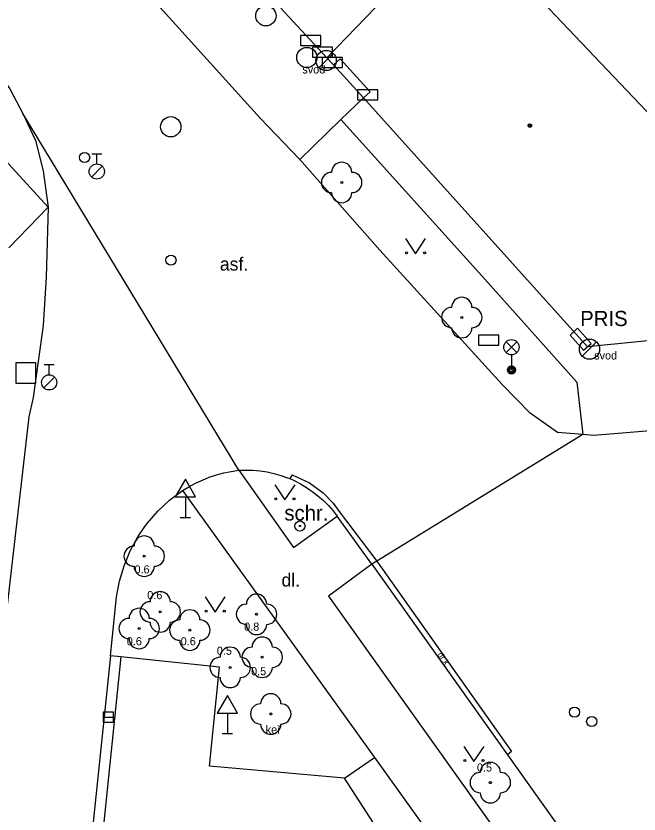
# Model space of a CAD drawing. Extents: x -596229 to -595156, y -1161237 to -1159376.
# Drawn here: x -595716.24 to -595685.52, y -1159991.29 to -1159951.89 of the extents above; entities that cross this region are included whole.
import ezdxf

# ---------------------------------------------------------------- set-up
doc = ezdxf.new("R2010")
doc.units = 0
for name, color, linetype in [('kanalizace - povrch.  znaky - skut. velikost', 7, 'Continuous'), ('Level 22', 7, 'Continuous'), ('Level 24', 7, 'Continuous'), ('Level 25', 7, 'Continuous'), ('Level 26', 7, 'Continuous'), ('Level 27', 7, 'Continuous'), ('Level 28', 7, 'Continuous'), ('Level 33', 7, 'Continuous'), ('Level 34', 7, 'Continuous'), ('Level 36', 7, 'Continuous'), ('Level 39', 7, 'Continuous'), ('Specificka linie pasportu komunikaci', 7, 'Continuous'), ('TM - budovy zdene_ betonove - NP', 7, 'Continuous'), ('TM - budovy zdene_ betonove - VP', 7, 'Continuous'), ('TM - chodniky - VP', 7, 'Continuous'), ('TM - hranice souvisleho porostu (skupiny stromu_ kere)', 7, 'Continuous'), ('TM - komunikace - VP', 7, 'Continuous'), ('TM - popis objektu', 7, 'Continuous'), ('TM - popis povrchu', 7, 'Continuous'), ('TM - popis zelene', 7, 'Continuous'), ('TM - poznamka', 7, 'Continuous'), ('TM - rozhrani mezi zpev. plochami mezi sebou - VP', 7, 'Continuous'), ('TM - vstup do budovy - nerozlisene', 7, 'Continuous'), ('TM - vstup do budovy - zdene_ betonove  - shora neviditelny', 7, 'Continuous')]:
    doc.layers.add(name, color=color, linetype=linetype)

msp = doc.modelspace()

# ---------------------------------------------------------------- linework, layer by layer
at = {"layer": 'kanalizace - povrch.  znaky - skut. velikost'}
for points in [[(-595711.59, -1159983.48), (-595712.89, -1159995.96)], [(-595711.08, -1159983.53), (-595712.35, -1159996.02)]]:
    msp.add_lwpolyline(points, dxfattribs=at)
at = {"layer": 'Level 22'}
for centre in [(-595700.18, -1159960.11), (-595694.26, -1159966.78), (-595709.92, -1159978.56), (-595709.13, -1159981.31), (-595704.38, -1159981.43), (-595710.17, -1159982.13), (-595707.67, -1159982.21), (-595704.1, -1159983.55), (-595705.68, -1159984.05), (-595703.68, -1159986.35), (-595692.85, -1159989.74)]:
    msp.add_circle(centre, 0.05, dxfattribs=at)
for centre, start, end in [((-595700.18, -1159959.61), 0, 180), ((-595700.68, -1159960.11), 90, 270), ((-595699.68, -1159960.11), 270, 90), ((-595700.18, -1159960.61), 180, 0), ((-595694.26, -1159966.28), 0, 180), ((-595694.76, -1159966.78), 90, 270), ((-595693.76, -1159966.78), 270, 90), ((-595694.26, -1159967.28), 180, 0), ((-595709.92, -1159978.06), 0, 180), ((-595710.42, -1159978.56), 90, 270), ((-595709.42, -1159978.56), 270, 90), ((-595709.92, -1159979.06), 180, 0), ((-595709.13, -1159980.81), 0, 180), ((-595704.38, -1159980.93), 0, 180), ((-595709.63, -1159981.31), 90, 270), ((-595708.63, -1159981.31), 270, 90), ((-595710.17, -1159981.63), 0, 180), ((-595707.67, -1159981.71), 0, 180), ((-595704.88, -1159981.43), 90, 270), ((-595703.88, -1159981.43), 270, 90), ((-595710.67, -1159982.13), 90, 270), ((-595709.67, -1159982.13), 270, 90), ((-595709.13, -1159981.81), 180, 0), ((-595708.17, -1159982.21), 90, 270), ((-595707.17, -1159982.21), 270, 90), ((-595704.38, -1159981.93), 180, 0), ((-595710.17, -1159982.63), 180, 0), ((-595707.67, -1159982.71), 180, 0), ((-595704.1, -1159983.05), 0, 180), ((-595705.68, -1159983.55), 0, 180), ((-595704.6, -1159983.55), 90, 270), ((-595703.6, -1159983.55), 270, 90), ((-595706.18, -1159984.05), 90, 270), ((-595705.18, -1159984.05), 270, 90), ((-595704.1, -1159984.05), 180, 0), ((-595705.68, -1159984.55), 180, 0), ((-595703.68, -1159985.85), 0, 180), ((-595704.18, -1159986.35), 90, 270), ((-595703.18, -1159986.35), 270, 90), ((-595703.68, -1159986.85), 180, 0), ((-595692.85, -1159989.24), 0, 180), ((-595693.35, -1159989.74), 90, 270), ((-595692.35, -1159989.74), 270, 90), ((-595692.85, -1159990.24), 180, 0)]:
    msp.add_arc(centre, 0.5, start, end, dxfattribs=at)
at = {"layer": 'Level 24'}
for points in [[(-595702.208, -1159953.349), (-595701.208, -1159953.349), (-595701.208, -1159952.849), (-595702.208, -1159952.849)], [(-595701.627, -1159953.928), (-595700.627, -1159953.928), (-595700.627, -1159953.428), (-595701.627, -1159953.428)], [(-595701.147, -1159954.438), (-595700.147, -1159954.438), (-595700.147, -1159953.938), (-595701.147, -1159953.938)], [(-595699.398, -1159956.029), (-595698.398, -1159956.029), (-595698.398, -1159955.529), (-595699.398, -1159955.529)], [(-595688.92, -1159967.644), (-595688.251, -1159968.387), (-595687.88, -1159968.053), (-595688.549, -1159967.309)], [(-595693.43, -1159968.15), (-595692.43, -1159968.15), (-595692.43, -1159967.65), (-595693.43, -1159967.65)]]:
    msp.add_lwpolyline(points, close=True, dxfattribs=at)
at = {"layer": 'Level 25'}
for radius in [0.25, 0.0303]:
    msp.add_circle((-595702.24, -1159977.07), radius, dxfattribs=at)
at = {"layer": 'Level 26'}
msp.add_lwpolyline([(-595716.26, -1159970.02), (-595715.26, -1159970.02), (-595715.26, -1159969.02), (-595716.26, -1159969.02)], close=True, dxfattribs=at)
at = {"layer": 'Level 27'}
for p, q in [((-595701.304, -1159954.443), (-595700.597, -1159953.736)), ((-595688.314, -1159968.693), (-595687.607, -1159967.986)), ((-595711.94, -1159986.51), (-595711.44, -1159986.51))]:
    msp.add_line(p, q, dxfattribs=at)
msp.add_lwpolyline([(-595711.94, -1159986.76), (-595711.44, -1159986.76), (-595711.44, -1159986.26), (-595711.94, -1159986.26)], close=True, dxfattribs=at)
for centre in [(-595703.92, -1159951.88), (-595701.9, -1159953.94), (-595700.95, -1159954.09), (-595708.61, -1159957.36), (-595687.96, -1159968.34)]:
    msp.add_circle(centre, 0.5, dxfattribs=at)
at = {"layer": 'Level 28'}
for p, q in [((-595712.51, -1159958.695), (-595712.01, -1159958.695)), ((-595712.26, -1159959.195), (-595712.26, -1159958.695)), ((-595712.518, -1159959.842), (-595711.988, -1159959.312)), ((-595714.86, -1159969.105), (-595714.36, -1159969.105)), ((-595714.61, -1159969.605), (-595714.61, -1159969.105)), ((-595714.868, -1159970.252), (-595714.338, -1159969.722))]:
    msp.add_line(p, q, dxfattribs=at)
for centre, radius in [((-595712.86, -1159958.88), 0.25), ((-595712.26, -1159959.57), 0.375), ((-595708.6, -1159963.95), 0.25), ((-595714.61, -1159969.98), 0.375), ((-595688.7, -1159986.26), 0.25), ((-595687.85, -1159986.72), 0.25)]:
    msp.add_circle(centre, radius, dxfattribs=at)
at = {"layer": 'Level 33'}
for p, q in [((-595692.075, -1159968.51), (-595691.545, -1159967.98)), ((-595692.075, -1159967.98), (-595691.545, -1159968.51)), ((-595691.81, -1159968.62), (-595691.81, -1159969.37))]:
    msp.add_line(p, q, dxfattribs=at)
for centre, radius in [((-595691.81, -1159968.245), 0.375), ((-595691.81, -1159969.37), 0.2), ((-595691.81, -1159969.37), 0.145), ((-595691.81, -1159969.37), 0.0876)]:
    msp.add_circle(centre, radius, dxfattribs=at)
at = {"layer": 'Level 34'}
for p, q in [((-595707.89, -1159975.632), (-595707.89, -1159976.65)), ((-595708.14, -1159976.65), (-595707.64, -1159976.65)), ((-595705.82, -1159986.302), (-595705.82, -1159987.32)), ((-595706.07, -1159987.32), (-595705.57, -1159987.32))]:
    msp.add_line(p, q, dxfattribs=at)
for points in [[(-595708.39, -1159975.632), (-595707.39, -1159975.632), (-595707.89, -1159974.766)], [(-595706.32, -1159986.302), (-595705.32, -1159986.302), (-595705.82, -1159985.436)]]:
    msp.add_lwpolyline(points, close=True, dxfattribs=at)
at = {"layer": 'Level 36'}
for points in [[(-595697.04, -1159962.88), (-595696.54, -1159963.63), (-595696.04, -1159962.88)], [(-595703.48, -1159975.03), (-595702.98, -1159975.78), (-595702.48, -1159975.03)], [(-595706.92, -1159980.57), (-595706.42, -1159981.32), (-595705.92, -1159980.57)], [(-595694.16, -1159987.95), (-595693.66, -1159988.7), (-595693.16, -1159987.95)]]:
    msp.add_lwpolyline(points, dxfattribs=at)
for centre in [(-595696.99, -1159963.58), (-595696.091, -1159963.58), (-595703.43, -1159975.73), (-595702.531, -1159975.73), (-595706.87, -1159981.27), (-595705.971, -1159981.27), (-595694.11, -1159988.65), (-595693.211, -1159988.65)]:
    msp.add_circle(centre, 0.05, dxfattribs=at)
at = {"layer": 'Level 39'}
for radius in [0.09, 0.0398]:
    msp.add_circle((-595690.9, -1159957.3), radius, dxfattribs=at)
at = {"layer": 'Specificka linie pasportu komunikaci'}
for points in [[(-595705.26, -1159974.32), (-595715.9, -1159956.7)], [(-595716.6, -1159963.34), (-595714.66, -1159961.33)], [(-595688.29, -1159972.56), (-595698.45, -1159978.81)], [(-595698.45, -1159978.81), (-595698.69, -1159978.96)]]:
    msp.add_lwpolyline(points, dxfattribs=at)
at = {"layer": 'TM - budovy zdene_ betonove - NP'}
for points in [[(-595700.58, -1159954.31), (-595700.25, -1159954.01)], [(-595698.77, -1159955.64), (-595699.11, -1159955.94)]]:
    msp.add_lwpolyline(points, dxfattribs=at)
at = {"layer": 'TM - budovy zdene_ betonove - VP'}
for points in [[(-595700.92, -1159953.95), (-595694.22, -1159947.02)], [(-595691.88, -1159949.49), (-595683.89, -1159957.92)], [(-595700.92, -1159953.95), (-595702.58, -1159952.16)], [(-595700.58, -1159954.31), (-595700.92, -1159953.95)], [(-595699.11, -1159955.94), (-595700.58, -1159954.31)], [(-595688.06, -1159968.22), (-595699.11, -1159955.94)], [(-595683.09, -1159967.73), (-595688.06, -1159968.22)]]:
    msp.add_lwpolyline(points, dxfattribs=at)
at = {"layer": 'TM - chodniky - VP'}
for points in [[(-595714.66, -1159961.33), (-595733.15, -1159941.1)], [(-595702.24, -1159958.97), (-595700.23, -1159957)], [(-595700.23, -1159957), (-595693.13, -1159964.89)], [(-595693.13, -1159964.89), (-595688.58, -1159969.97)], [(-595688.58, -1159969.97), (-595688.29, -1159972.56)], [(-595705.26, -1159974.32), (-595702.56, -1159978.13), (-595700.4, -1159976.59)], [(-595708.04, -1159975.32), (-595698.57, -1159988.5)], [(-595698.69, -1159978.96), (-595700.84, -1159980.53), (-595689.52, -1159996.42)], [(-595698.57, -1159988.5), (-595690.74, -1159999.43)]]:
    msp.add_lwpolyline(points, dxfattribs=at)
at = {"layer": 'TM - hranice souvisleho porostu (skupiny stromu_ kere)'}
msp.add_lwpolyline([(-595700.04, -1159989.52), (-595698.57, -1159988.5)], dxfattribs=at)
at = {"layer": 'TM - komunikace - VP'}
for points in [[(-595704.21, -1159956.93), (-595712.22, -1159948.03)], [(-595718.06, -1159953.55), (-595717.43, -1159954.25), (-595716.55, -1159955.48), (-595715.9, -1159956.7)], [(-595715.9, -1159956.7), (-595715.29, -1159958.04), (-595714.9, -1159959.53), (-595714.66, -1159961.33)], [(-595704.21, -1159956.93), (-595702.24, -1159958.97)], [(-595698.3, -1159963.46), (-595702.24, -1159958.97)], [(-595714.66, -1159961.33), (-595714.75, -1159964.78)], [(-595692.27, -1159970.08), (-595698.3, -1159963.46)], [(-595714.75, -1159964.78), (-595714.91, -1159967.17), (-595715.39, -1159970.73), (-595715.61, -1159971.68), (-595719.7, -1160007.17), (-595721.81, -1160026.24), (-595723.76, -1160044.28)], [(-595692.27, -1159970.08), (-595690.88, -1159971.5)], [(-595689.54, -1159972.46), (-595690.88, -1159971.5)], [(-595688.29, -1159972.56), (-595689.54, -1159972.46)], [(-595687.75, -1159972.61), (-595688.29, -1159972.56)], [(-595684.16, -1159972.3), (-595687.75, -1159972.61)], [(-595707.39, -1159974.95), (-595707.05, -1159974.8), (-595706.71, -1159974.66), (-595706.35, -1159974.55), (-595705.99, -1159974.45), (-595705.63, -1159974.38)], [(-595705.63, -1159974.38), (-595705.26, -1159974.32)], [(-595705.26, -1159974.32), (-595704.91, -1159974.31), (-595704.56, -1159974.32)], [(-595704.56, -1159974.32), (-595704.21, -1159974.35), (-595703.86, -1159974.4), (-595703.52, -1159974.48)], [(-595703.52, -1159974.48), (-595703.18, -1159974.57), (-595702.85, -1159974.69), (-595702.74, -1159974.73)], [(-595707.72, -1159975.13), (-595707.39, -1159974.95)], [(-595702.74, -1159974.73), (-595702.53, -1159974.83), (-595702.22, -1159974.99), (-595701.92, -1159975.17), (-595701.63, -1159975.36), (-595701.35, -1159975.58), (-595701.08, -1159975.81), (-595700.84, -1159976.06), (-595700.61, -1159976.32), (-595700.4, -1159976.59)], [(-595708.67, -1159975.8), (-595708.04, -1159975.32)], [(-595708.04, -1159975.32), (-595707.72, -1159975.13)], [(-595710.61, -1159978.29), (-595710.23, -1159977.6), (-595709.89, -1159977.1), (-595709.77, -1159976.94), (-595709.25, -1159976.34), (-595708.67, -1159975.8)], [(-595698.69, -1159978.96), (-595700.4, -1159976.59)], [(-595711.14, -1159979.79), (-595710.91, -1159979.03), (-595710.61, -1159978.29)], [(-595698.69, -1159978.96), (-595692.01, -1159988.36)], [(-595711.59, -1159983.48), (-595711.28, -1159980.57), (-595711.14, -1159979.79)], [(-595711.08, -1159983.53), (-595711.59, -1159983.48)], [(-595706.21, -1159984.04), (-595711.08, -1159983.53)], [(-595706.7, -1159988.92), (-595706.21, -1159984.04)], [(-595692.01, -1159988.36), (-595689.13, -1159992.42)], [(-595700.04, -1159989.52), (-595706.7, -1159988.92)], [(-595692.77, -1160000.76), (-595700.04, -1159989.52)]]:
    msp.add_lwpolyline(points, dxfattribs=at)
at = {"layer": 'TM - rozhrani mezi zpev. plochami mezi sebou - VP'}
for points in [[(-595699.11, -1159955.94), (-595700.23, -1159957)], [(-595702.62, -1159974.54), (-595702.74, -1159974.73)], [(-595702.62, -1159974.54), (-595701.77, -1159974.94), (-595701.1, -1159975.44), (-595700.61, -1159975.94), (-595700.3, -1159976.35)], [(-595700.3, -1159976.35), (-595698.45, -1159978.81)], [(-595698.45, -1159978.81), (-595691.8, -1159988.21)], [(-595691.8, -1159988.21), (-595692.01, -1159988.36)]]:
    msp.add_lwpolyline(points, dxfattribs=at)
at = {"layer": 'TM - vstup do budovy - nerozlisene'}
msp.add_lwpolyline([(-595702.58, -1159952.16), (-595703.19, -1159951.5)], dxfattribs=at)
at = {"layer": 'TM - vstup do budovy - zdene_ betonove  - shora neviditelny'}
msp.add_lwpolyline([(-595700.25, -1159954.01), (-595698.77, -1159955.64)], dxfattribs=at)

# ---------------------------------------------------------------- texts
at = {"layer": 'TM - popis objektu'}
msp.add_text('PRIS', height=0.75, dxfattribs=at).set_placement((-595688.42, -1159967.2))
at = {"layer": 'TM - popis povrchu'}
for s, p in [('asf.', (-595706.19, -1159964.46)), ('dl.', (-595703.15, -1159980.06))]:
    msp.add_text(s, height=0.65, dxfattribs=at).set_placement(p)
msp.add_text('dr.k.', height=0.3, rotation=305, dxfattribs=at).set_placement((-595695.48, -1159983.43))
at = {"layer": 'TM - popis zelene'}
for s, p in [('0.6', (-595710.4, -1159979.41)), ('0.6', (-595709.77, -1159980.68)), ('0.8', (-595704.99, -1159982.24)), ('0.6', (-595710.78, -1159982.96)), ('0.6', (-595708.12, -1159982.96)), ('0.5', (-595706.34, -1159983.43)), ('0.5', (-595704.65, -1159984.44)), ('keř', (-595703.93, -1159987.32)), ('0.5', (-595693.51, -1159989.19))]:
    msp.add_text(s, height=0.4, dxfattribs=at).set_placement(p)
at = {"layer": 'TM - poznamka'}
for s, height, p in [('svod', 0.4, (-595702.12, -1159954.73)), ('svod', 0.4, (-595687.73, -1159968.85)), ('schr.', 0.75, (-595703.01, -1159976.8))]:
    msp.add_text(s, height=height, dxfattribs=at).set_placement(p)

doc.saveas('drawing.dxf')
